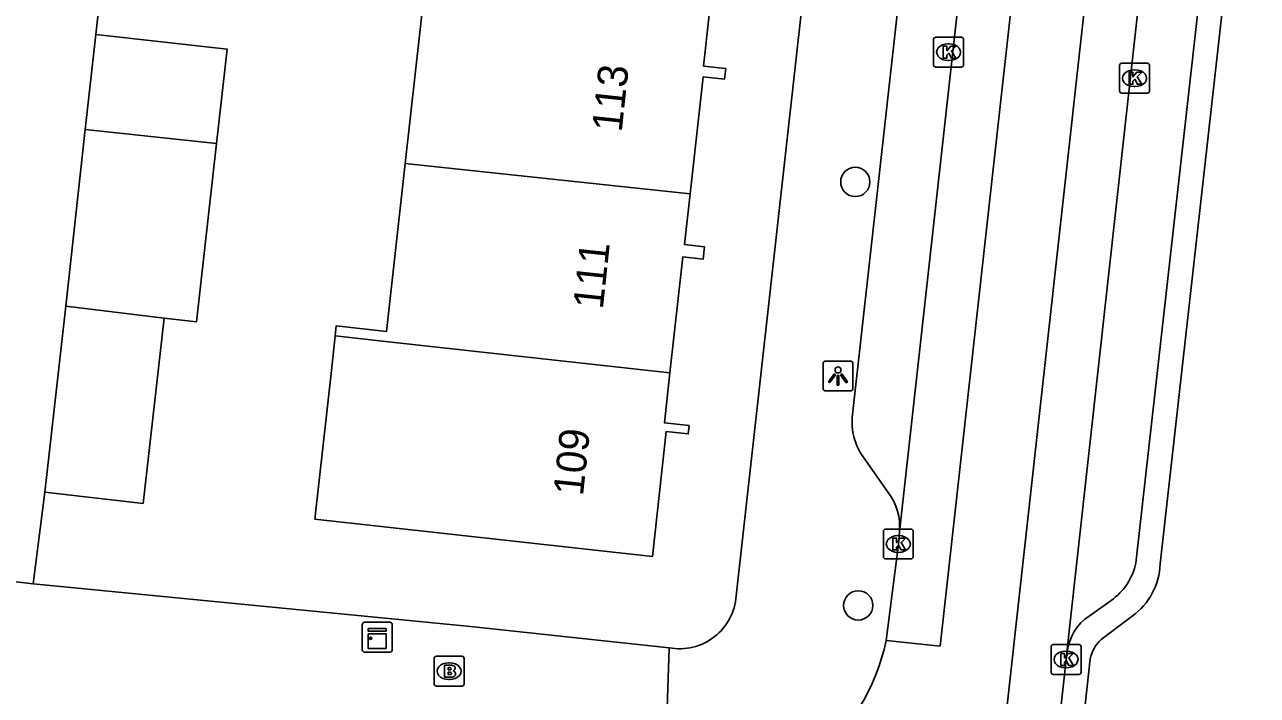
# Model space of a CAD drawing. Extents: x 162082 to 163393, y 388091 to 388632.
# Drawn here: x 163126.89 to 163168.06, y 388371.5 to 388393.92 of the extents above; entities that cross this region are included whole.
import ezdxf

# ---------------------------------------------------------------- set-up
doc = ezdxf.new("R2010")
doc.units = 0
for name, color, linetype in [('IMGEO_Boom', 7, 'Continuous'), ('IMGEO_Brandkraan', 7, 'Continuous'), ('IMGEO_Fietspad_gesloten', 7, 'Continuous'), ('IMGEO_Kast', 7, 'Continuous'), ('IMGEO_Kolk', 7, 'Continuous'), ('IMGEO_Lichtpunt', 7, 'Continuous'), ('IMGEO_Pand', 7, 'Continuous'), ('IMGEO_Pand_nummerreeks', 7, 'Continuous'), ('IMGEO_Rijbaan_lokaal_gesloten', 7, 'Continuous'), ('IMGEO_Rijbaan_lokaal_open', 7, 'Continuous'), ('IMGEO_Voetpad_open', 7, 'Continuous')]:
    doc.layers.add(name, color=color, linetype=linetype)

msp = doc.modelspace()

# ---------------------------------------------------------------- linework, layer by layer
at = {"layer": 'IMGEO_Boom'}
for centre in [(163154.634, 388388.658), (163154.733, 388374.508)]:
    msp.add_circle(centre, 0.489, dxfattribs=at)
at = {"layer": 'IMGEO_Brandkraan'}
for p, q in [((163140.566, 388371.884), (163140.566, 388372.736)), ((163140.641, 388372.81), (163141.493, 388372.81)), ((163141.567, 388372.736), (163141.567, 388371.884)), ((163141.054, 388372.59), (163141.079, 388372.59)), ((163141.077, 388372.03), (163141.052, 388372.03)), ((163141.493, 388371.81), (163140.641, 388371.81))]:
    msp.add_line(p, q, dxfattribs=at)
for points in [[(163140.566, 388371.884), (163140.566, 388372.736)], [(163140.641, 388372.81), (163141.493, 388372.81)], [(163141.567, 388372.736), (163141.567, 388371.884)], [(163140.914, 388372.51), (163140.914, 388372.11), (163141.127, 388372.11)], [(163141.145, 388372.51), (163140.914, 388372.51)], [(163141.093, 388372.429), (163141.039, 388372.429), (163141.039, 388372.353)], [(163141.039, 388372.353), (163141.092, 388372.353)], [(163141.101, 388372.277), (163141.039, 388372.277), (163141.039, 388372.196)], [(163141.039, 388372.196), (163141.101, 388372.196)], [(163141.493, 388371.81), (163140.641, 388371.81)]]:
    msp.add_lwpolyline(points, dxfattribs=at)
for centre, radius, start, end in [((163140.643, 388372.734), 0.0765, 91.552, 178.448), ((163140.643, 388372.734), 0.0765, 91.552, 178.448), ((163141.491, 388372.734), 0.0765, 1.552, 88.448), ((163141.491, 388372.734), 0.0765, 1.552, 88.448), ((163141.094, 388372.391), 0.0379, 267.8285, 90.9355), ((163141.149, 388372.365), 0.145, 59.4692, 91.5367), ((163141.174, 388372.412), 0.0922, 285.5137, 58.1501), ((163141.179, 388372.22), 0.105, 301.3115, 78.989), ((163141.102, 388372.236), 0.0404, 269.8759, 90.5077), ((163141.133, 388372.361), 0.251, 268.6676, 293.5347), ((163140.643, 388371.886), 0.0765, 181.552, 268.448), ((163140.643, 388371.886), 0.0765, 181.552, 268.448), ((163141.491, 388371.886), 0.0765, 271.552, 358.448), ((163141.491, 388371.886), 0.0765, 271.552, 358.448)]:
    msp.add_arc(centre, radius, start, end, dxfattribs=at)
for centre, major_axis, ratio, start_param, end_param in [((163141.053, 388372.31), (-0.387, 0.002), 0.722429, 4.712389, 7.853982), ((163141.078, 388372.31), (-0.39, 0.002), 0.717154, 1.570796, 4.712389)]:
    msp.add_ellipse(centre, major_axis=major_axis, ratio=ratio, start_param=start_param, end_param=end_param, dxfattribs=at)
at = {"layer": 'IMGEO_Fietspad_gesloten'}
for points in [[(163161.673, 388372.702), (163161.765, 388373.544), (163165.613, 388408.375)], [(163161.197, 388368.347), (163161.673, 388372.702)]]:
    msp.add_lwpolyline(points, dxfattribs=at)
at = {"layer": 'IMGEO_Kast'}
for p, q in [((163138.167, 388373.021), (163138.167, 388373.862)), ((163138.167, 388373.862), (163138.167, 388373.021)), ((163138.242, 388373.946), (163139.083, 388373.946)), ((163139.083, 388373.946), (163138.242, 388373.946)), ((163139.167, 388373.871), (163139.167, 388373.03)), ((163139.167, 388373.03), (163139.167, 388373.871)), ((163139.092, 388372.946), (163138.251, 388372.946)), ((163138.251, 388372.946), (163139.092, 388372.946))]:
    msp.add_line(p, q, dxfattribs=at)
for points in [[(163138.362, 388373.736), (163138.962, 388373.736), (163138.962, 388373.651), (163138.362, 388373.651), (163138.362, 388373.736)], [(163138.362, 388373.561), (163138.962, 388373.561), (163138.962, 388373.072), (163138.362, 388373.072), (163138.362, 388373.561)]]:
    msp.add_lwpolyline(points, dxfattribs=at)
msp.add_circle((163138.446, 388373.41), 0.0377, dxfattribs=at)
for centre, start, end in [((163138.245, 388373.868), 92.4484, 184.2845), ((163138.245, 388373.868), 92.4484, 184.2845), ((163139.089, 388373.868), 2.4484, 94.2845), ((163139.089, 388373.868), 2.4484, 94.2845), ((163138.245, 388373.024), 182.4484, 274.2845), ((163138.245, 388373.024), 182.4484, 274.2845), ((163139.089, 388373.024), 272.4484, 4.2845), ((163139.089, 388373.024), 272.4484, 4.2845)]:
    msp.add_arc(centre, 0.0779, start, end, dxfattribs=at)
at = {"layer": 'IMGEO_Kolk'}
for p, q in [((163157.25, 388392.569), (163157.25, 388393.421)), ((163157.325, 388393.495), (163158.177, 388393.495)), ((163158.251, 388393.421), (163158.251, 388392.569)), ((163157.738, 388393.275), (163157.763, 388393.275)), ((163157.761, 388392.715), (163157.736, 388392.715)), ((163163.461, 388391.699), (163163.461, 388392.551)), ((163163.536, 388392.625), (163164.388, 388392.625)), ((163164.462, 388392.551), (163164.462, 388391.699)), ((163158.177, 388392.495), (163157.325, 388392.495)), ((163163.949, 388392.405), (163163.974, 388392.405)), ((163163.972, 388391.845), (163163.947, 388391.845)), ((163164.388, 388391.625), (163163.536, 388391.625)), ((163155.57, 388376.134), (163155.57, 388376.986)), ((163155.645, 388377.06), (163156.497, 388377.06)), ((163156.571, 388376.986), (163156.571, 388376.134)), ((163156.058, 388376.84), (163156.083, 388376.84)), ((163156.497, 388376.06), (163155.645, 388376.06)), ((163156.081, 388376.28), (163156.056, 388376.28)), ((163161.247, 388373.202), (163162.099, 388373.202)), ((163161.172, 388372.276), (163161.172, 388373.128)), ((163161.66, 388372.982), (163161.685, 388372.982)), ((163162.173, 388373.128), (163162.173, 388372.276)), ((163161.683, 388372.422), (163161.658, 388372.422)), ((163162.099, 388372.202), (163161.247, 388372.202))]:
    msp.add_line(p, q, dxfattribs=at)
for points in [[(163157.25, 388392.569), (163157.25, 388393.421)], [(163157.325, 388393.495), (163158.177, 388393.495)], [(163158.251, 388393.421), (163158.251, 388392.569)], [(163157.571, 388393.195), (163157.694, 388393.195), (163157.694, 388393.044), (163157.824, 388393.195), (163157.988, 388393.195), (163157.842, 388393.044), (163157.995, 388392.795), (163157.843, 388392.795), (163157.758, 388392.959), (163157.694, 388392.892), (163157.694, 388392.795), (163157.571, 388392.795), (163157.571, 388393.195)], [(163163.461, 388391.699), (163163.461, 388392.551)], [(163163.536, 388392.625), (163164.388, 388392.625)], [(163164.462, 388392.551), (163164.462, 388391.699)], [(163158.177, 388392.495), (163157.325, 388392.495)], [(163163.782, 388392.325), (163163.905, 388392.325), (163163.905, 388392.174), (163164.035, 388392.325), (163164.199, 388392.325), (163164.053, 388392.174), (163164.206, 388391.925), (163164.054, 388391.925), (163163.969, 388392.089), (163163.905, 388392.022), (163163.905, 388391.925), (163163.782, 388391.925), (163163.782, 388392.325)], [(163164.388, 388391.625), (163163.536, 388391.625)], [(163155.57, 388376.134), (163155.57, 388376.986)], [(163155.645, 388377.06), (163156.497, 388377.06)], [(163156.571, 388376.986), (163156.571, 388376.134)], [(163155.891, 388376.76), (163156.014, 388376.76), (163156.014, 388376.609), (163156.144, 388376.76), (163156.308, 388376.76), (163156.162, 388376.609), (163156.315, 388376.36), (163156.163, 388376.36), (163156.078, 388376.524), (163156.014, 388376.457), (163156.014, 388376.36), (163155.891, 388376.36), (163155.891, 388376.76)], [(163156.497, 388376.06), (163155.645, 388376.06)], [(163161.247, 388373.202), (163162.099, 388373.202)], [(163161.172, 388372.276), (163161.172, 388373.128)], [(163161.493, 388372.902), (163161.616, 388372.902), (163161.616, 388372.751), (163161.746, 388372.902), (163161.91, 388372.902), (163161.764, 388372.751), (163161.917, 388372.502), (163161.765, 388372.502), (163161.68, 388372.666), (163161.616, 388372.599), (163161.616, 388372.502), (163161.493, 388372.502), (163161.493, 388372.902)], [(163162.173, 388373.128), (163162.173, 388372.276)], [(163162.099, 388372.202), (163161.247, 388372.202)]]:
    msp.add_lwpolyline(points, dxfattribs=at)
for centre, start, end in [((163157.327, 388393.419), 91.552, 178.448), ((163157.327, 388393.419), 91.552, 178.448), ((163158.175, 388393.419), 1.552, 88.448), ((163158.175, 388393.419), 1.552, 88.448), ((163157.327, 388392.571), 181.552, 268.448), ((163157.327, 388392.571), 181.552, 268.448), ((163158.175, 388392.571), 271.552, 358.448), ((163158.175, 388392.571), 271.552, 358.448), ((163163.538, 388392.549), 91.552, 178.448), ((163163.538, 388392.549), 91.552, 178.448), ((163164.386, 388392.549), 1.552, 88.448), ((163164.386, 388392.549), 1.552, 88.448), ((163163.538, 388391.701), 181.552, 268.448), ((163163.538, 388391.701), 181.552, 268.448), ((163164.386, 388391.701), 271.552, 358.448), ((163164.386, 388391.701), 271.552, 358.448), ((163155.647, 388376.984), 91.552, 178.448), ((163155.647, 388376.984), 91.552, 178.448), ((163156.495, 388376.984), 1.552, 88.448), ((163156.495, 388376.984), 1.552, 88.448), ((163155.647, 388376.136), 181.552, 268.448), ((163155.647, 388376.136), 181.552, 268.448), ((163156.495, 388376.136), 271.552, 358.448), ((163156.495, 388376.136), 271.552, 358.448), ((163161.249, 388373.126), 91.552, 178.448), ((163161.249, 388373.126), 91.552, 178.448), ((163162.097, 388373.126), 1.552, 88.448), ((163162.097, 388373.126), 1.552, 88.448), ((163161.249, 388372.278), 181.552, 268.448), ((163161.249, 388372.278), 181.552, 268.448), ((163162.097, 388372.278), 271.552, 358.448), ((163162.097, 388372.278), 271.552, 358.448)]:
    msp.add_arc(centre, 0.0765, start, end, dxfattribs=at)
for centre, major_axis, ratio, start_param, end_param in [((163157.737, 388392.995), (-0.387, 0.002), 0.722429, 4.712389, 7.853982), ((163157.762, 388392.995), (-0.39, 0.002), 0.717154, 1.570796, 4.712389), ((163163.948, 388392.125), (-0.387, 0.002), 0.722429, 4.712389, 7.853982), ((163163.973, 388392.125), (-0.39, 0.002), 0.717154, 1.570796, 4.712389), ((163156.057, 388376.56), (-0.387, 0.002), 0.722429, 4.712389, 7.853982), ((163156.082, 388376.56), (-0.39, 0.002), 0.717154, 1.570796, 4.712389), ((163161.659, 388372.702), (-0.387, 0.002), 0.722429, 4.712389, 7.853982), ((163161.684, 388372.702), (-0.39, 0.002), 0.717154, 1.570796, 4.712389)]:
    msp.add_ellipse(centre, major_axis=major_axis, ratio=ratio, start_param=start_param, end_param=end_param, dxfattribs=at)
at = {"layer": 'IMGEO_Lichtpunt'}
for p, q in [((163154.459, 388382.673), (163153.651, 388382.673)), ((163154.459, 388382.673), (163153.651, 388382.673)), ((163153.557, 388382.578), (163153.557, 388381.771)), ((163153.557, 388382.578), (163153.557, 388381.771)), ((163154.553, 388381.771), (163154.553, 388382.578)), ((163154.553, 388381.771), (163154.553, 388382.578)), ((163153.651, 388381.677), (163154.459, 388381.677)), ((163153.651, 388381.677), (163154.459, 388381.677))]:
    msp.add_line(p, q, dxfattribs=at)
for points in [[(163153.931, 388382.242), (163153.97, 388382.214), (163153.782, 388381.952), (163153.744, 388381.979), (163153.931, 388382.242)], [(163154.143, 388382.214), (163154.181, 388382.241), (163154.368, 388381.979), (163154.329, 388381.951), (163154.143, 388382.214)], [(163154.033, 388382.194), (163154.08, 388382.194), (163154.08, 388381.872), (163154.033, 388381.872), (163154.033, 388382.194)]]:
    msp.add_lwpolyline(points, dxfattribs=at)
msp.add_circle((163154.056, 388382.376), 0.0994, dxfattribs=at)
for centre, start, end in [((163153.651, 388382.578), 90, 180), ((163153.651, 388382.578), 90, 180), ((163154.459, 388382.578), 0, 90), ((163154.459, 388382.578), 0, 90), ((163153.651, 388381.771), 180, 270), ((163153.651, 388381.771), 180, 270), ((163154.459, 388381.771), 270, 0), ((163154.459, 388381.771), 270, 360)]:
    msp.add_arc(centre, 0.0946, start, end, dxfattribs=at)
at = {"layer": 'IMGEO_Pand'}
for points in [[(163139.601, 388389.271), (163140.264, 388395.251)], [(163149.755, 388394.242), (163149.565, 388392.531), (163150.307, 388392.449), (163150.267, 388392.095), (163149.555, 388392.174), (163149.121, 388388.258)], [(163128.915, 388390.408), (163129.269, 388393.588)], [(163129.269, 388393.588), (163133.652, 388393.096), (163133.297, 388389.942)], [(163128.26, 388384.511), (163128.915, 388390.408)], [(163128.915, 388390.408), (163133.297, 388389.942)], [(163133.297, 388389.942), (163132.628, 388383.981), (163131.547, 388384.102)], [(163137.263, 388383.516), (163137.3, 388383.852), (163138.98, 388383.666), (163139.601, 388389.271)], [(163139.601, 388389.271), (163149.121, 388388.258)], [(163149.121, 388388.258), (163148.933, 388386.566), (163149.596, 388386.492), (163149.55, 388386.077), (163148.871, 388386.153), (163148.442, 388382.28)], [(163127.568, 388378.287), (163128.26, 388384.511)], [(163128.26, 388384.511), (163131.547, 388384.102)], [(163131.547, 388384.102), (163130.853, 388377.918), (163127.568, 388378.287)], [(163148.442, 388382.28), (163148.256, 388380.607), (163149.082, 388380.515), (163149.052, 388380.241), (163148.321, 388380.322), (163147.858, 388376.14), (163136.584, 388377.39), (163137.135, 388382.36), (163137.263, 388383.516)], [(163148.442, 388382.28), (163138.943, 388383.33), (163137.263, 388383.516)]]:
    msp.add_lwpolyline(points, dxfattribs=at)
at = {"layer": 'IMGEO_Rijbaan_lokaal_gesloten'}
for points in [[(163161.793, 388412.037), (163157.467, 388373.147), (163155.662, 388373.335)], [(163160.012, 388412.049), (163156.106, 388376.965)], [(163164.208, 388411.764), (163158.278, 388358.32), (163152.979, 388310.56)], [(163155.662, 388373.335), (163156.071, 388376.56), (163156.106, 388376.965)]]:
    msp.add_lwpolyline(points, dxfattribs=at)
msp.add_arc((163149.118, 388374.654), 6.675, 267.1279, 348.6059, dxfattribs=at)
at = {"layer": 'IMGEO_Rijbaan_lokaal_open'}
for points in [[(163130.904, 388408.347), (163130.886, 388408.19), (163129.584, 388396.426), (163129.269, 388393.588)], [(163127.568, 388378.287), (163127.175, 388375.234)], [(163122.071, 388375.817), (163127.175, 388375.234)]]:
    msp.add_lwpolyline(points, dxfattribs=at)
at = {"layer": 'IMGEO_Voetpad_open'}
for points in [[(163155.087, 388414.558), (163150.658, 388374.825)], [(163154.554, 388380.984), (163157.668, 388408.945)], [(163164.02, 388376.02), (163167.26, 388404.957)], [(163164.816, 388375.893), (163167.152, 388396.746), (163168.062, 388404.875)], [(163155.734, 388378.282), (163154.893, 388379.47)], [(163127.175, 388375.234), (163141.783, 388373.807), (163148.419, 388373.089)], [(163162.444, 388374.153), (163163.253, 388374.731)], [(163162.843, 388373.369), (163163.883, 388374.151)], [(163148.419, 388373.089), (163148.248, 388368.026)], [(163161.673, 388372.702), (163161.715, 388372.96)], [(163161.774, 388366.265), (163162.477, 388372.72)]]:
    msp.add_lwpolyline(points, dxfattribs=at)
for centre, radius, start, end in [((163156.558, 388380.638), 2.034, 170.203, 215.0389), ((163154.239, 388377.149), 1.876, 354.3797, 37.166), ((163162.039, 388376.326), 2.004, 307.2724, 351.2194), ((163162.58, 388375.97), 2.237, 305.6187, 358.035), ((163148.758, 388374.964), 1.905, 259.7561, 355.82), ((163163.348, 388372.781), 1.643, 123.3903, 173.7544), ((163163.689, 388372.464), 1.239, 133.0771, 168.0818)]:
    msp.add_arc(centre, radius, start, end, dxfattribs=at)

# ---------------------------------------------------------------- texts
at = {"layer": 'IMGEO_Pand_nummerreeks'}
for s, rotation, p in [('113', 83.9295, (163146.83, 388390.302)), ('111', 83.9269, (163146.2, 388384.381)), ('109', 83.9295, (163145.537, 388378.144))]:
    msp.add_text(s, height=1, rotation=rotation, dxfattribs=at).set_placement(p)

doc.saveas('drawing.dxf')
